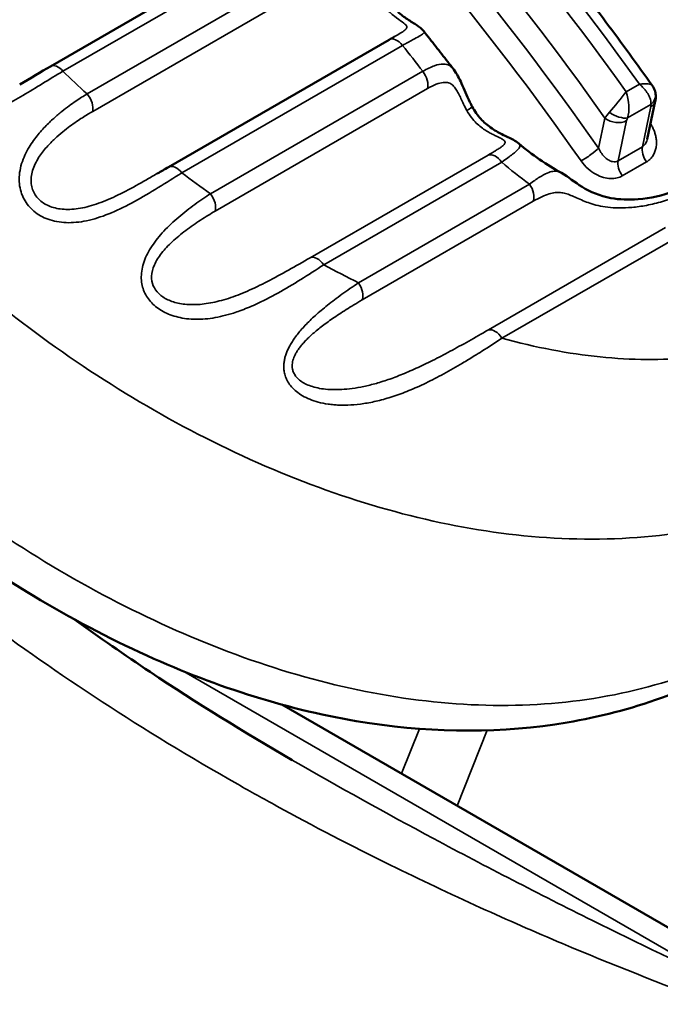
# Model space of a CAD drawing. Header units: millimetres. Extents: x 0 to 14369, y -869 to 2970.
# Tile 681 of 787: x 3659.64 to 3663.77, y 1799.74 to 1806.1. Entities that reach past the tile are written whole.
import ezdxf

# ---------------------------------------------------------------- set-up
doc = ezdxf.new("R2010")
doc.units = ezdxf.units.MM
doc.header["$LTSCALE"] = 10
doc.layers.add('Sichtbar (ISO)', color=7, linetype='Continuous', lineweight=50)
doc.layers.add('Sichtbar schmal (ISO)', color=7, linetype='Continuous', lineweight=35)

msp = doc.modelspace()

# ---------------------------------------------------------------- linework, layer by layer
at = {"layer": 'Sichtbar (ISO)'}
for p, q in [((3661.4104, 1806.7046), (3659.8368, 1805.7961)), ((3662.023, 1805.9684), (3660.5989, 1805.1461)), ((3662.0579, 1805.9885), (3662.0578, 1805.9884)), ((3662.4391, 1805.7759), (3662.4391, 1805.7759)), ((3663.7396, 1805.5708), (3663.6882, 1805.3272)), ((3663.1343, 1805.108), (3663.1343, 1805.108)), ((3660.273, 1804.9656), (3660.273, 1804.9656)), ((3659.8795, 1803.9775), (3659.8795, 1803.9775)), ((3664.5154, 1799.838), (3661.3308, 1801.6766))]:
    msp.add_line(p, q, dxfattribs=at)
for centre, major_axis, ratio, start_param, end_param in [((3663.6425, 1805.6073), (0.0973, 0.023), 0.851056, 6.275739, 6.283158), ((3660.6489, 1805.0595), (-0.05, 0.0866), 0.57735, 0, 0.012074)]:
    msp.add_ellipse(centre, major_axis=major_axis, ratio=ratio, start_param=start_param, end_param=end_param, dxfattribs=at)
for points, knots in [([(3663.7211, 1805.6713), (3663.6227, 1805.8096), (3663.5229, 1805.9465), (3663.3202, 1806.2168), (3663.2175, 1806.3503), (3663.0094, 1806.6137), (3662.904, 1806.7436), (3662.6908, 1806.9996), (3662.5829, 1807.1258), (3662.3649, 1807.3739), (3662.2548, 1807.496), (3662.1436, 1807.6159)], [3.2287914, 3.2287914, 3.2287914, 3.2287914, 3.2714367, 3.2714367, 3.314082, 3.314082, 3.3567274, 3.3567274, 3.3993727, 3.3993727, 3.442018, 3.442018, 3.442018, 3.442018]), ([(3661.8358, 1806.5212), (3661.8573, 1806.4959), (3661.8742, 1806.4665), (3661.9099, 1806.3976), (3661.9291, 1806.3556), (3661.9699, 1806.2806), (3661.9912, 1806.2466), (3662.0343, 1806.1914), (3662.0559, 1806.1685), (3662.099, 1806.1298), (3662.1207, 1806.1137), (3662.1634, 1806.0849), (3662.1831, 1806.0734), (3662.216, 1806.0516), (3662.2316, 1806.0407), (3662.2458, 1806.0228)], [0, 0, 0, 0, 0.01211363, 0.01211363, 0.02618833, 0.02618833, 0.0378592, 0.0378592, 0.04774395, 0.04774395, 0.05764882, 0.05764882, 0.06894952, 0.06894952, 0.07771449, 0.07771449, 0.07771449, 0.07771449]), ([(3662.4391, 1805.7759), (3662.4263, 1805.7925), (3662.4135, 1805.8091), (3662.3879, 1805.8421), (3662.3751, 1805.8587), (3662.3493, 1805.8916), (3662.3365, 1805.9081), (3662.3107, 1805.941), (3662.2978, 1805.9574), (3662.2719, 1805.9901), (3662.2589, 1806.0065), (3662.2459, 1806.0228)], [3.29264385, 3.29264385, 3.29264385, 3.29264385, 3.29798934, 3.29798934, 3.30333482, 3.30333482, 3.30868031, 3.30868031, 3.3140258, 3.3140258, 3.31937128, 3.31937128, 3.31937128, 3.31937128]), ([(3662.4391, 1805.7759), (3662.4597, 1805.7491), (3662.4748, 1805.7184), (3662.5063, 1805.6482), (3662.5229, 1805.6066), (3662.5482, 1805.5555), (3662.5534, 1805.5454), (3662.5588, 1805.5354)], [0, 0, 0, 0, 0.01264963, 0.01264963, 0.02655303, 0.02655303, 0.02997659, 0.02997659, 0.02997659, 0.02997659]), ([(3663.7211, 1805.6713), (3663.7285, 1805.6608), (3663.7345, 1805.6489), (3663.7388, 1805.6344), (3663.7393, 1805.6323), (3663.7398, 1805.6303)], [0, 0, 0, 0, 0.003982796, 0.003982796, 0.004623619, 0.004623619, 0.004623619, 0.004623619]), ([(3663.74, 1805.6297), (3663.7431, 1805.6161), (3663.7438, 1805.602), (3663.742, 1805.583), (3663.7411, 1805.5777), (3663.74, 1805.5725)], [0, 0, 0, 0, 0.004312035, 0.004312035, 0.005993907, 0.005993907, 0.005993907, 0.005993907]), ([(3662.5588, 1805.5354), (3662.5739, 1805.5076), (3662.5925, 1805.4808), (3662.633, 1805.436), (3662.655, 1805.4169), (3662.7017, 1805.3836), (3662.7268, 1805.3695), (3662.7774, 1805.3438), (3662.8019, 1805.3333), (3662.836, 1805.3148), (3662.8476, 1805.3079), (3662.859, 1805.2982)], [0, 0, 0, 0, 0.00950884, 0.00950884, 0.01842249, 0.01842249, 0.02805713, 0.02805713, 0.03928522, 0.03928522, 0.04504593, 0.04504593, 0.04504593, 0.04504593]), ([(3663.1343, 1805.108), (3663.1807, 1805.0824), (3663.2188, 1805.0484), (3663.3182, 1804.9861), (3663.3827, 1804.9589), (3663.5091, 1804.9359), (3663.5695, 1804.9338), (3663.7083, 1804.9446), (3663.7879, 1804.963), (3663.8628, 1804.9936), (3663.8696, 1804.9965), (3663.8762, 1804.9994)], [0, 0, 0, 0, 0.02314493, 0.02314493, 0.04747547, 0.04747547, 0.0673466, 0.0673466, 0.09410907, 0.09410907, 0.09681251, 0.09681251, 0.09681251, 0.09681251]), ([(3664.3486, 1801.9834), (3663.9868, 1801.7745), (3663.5834, 1801.6312), (3662.756, 1801.4915), (3662.3231, 1801.4931), (3661.4292, 1801.6265), (3660.9583, 1801.7715), (3660.0111, 1802.1916), (3659.5243, 1802.4832), (3658.6757, 1803.1155), (3658.2967, 1803.4551), (3657.9678, 1803.807)], [0, 0, 0, 0, 0.1403151, 0.1403151, 0.2810465, 0.2810465, 0.4352171, 0.4352171, 0.6026803, 0.6026803, 0.7526792, 0.7526792, 0.7526792, 0.7526792]), ([(3659.9925, 1802.2267), (3660.1531, 1802.1104), (3660.3158, 1801.9974), (3660.7799, 1801.6879), (3661.0864, 1801.4984), (3661.3975, 1801.3188)], [0.2422064, 0.2422064, 0.2422064, 0.2422064, 0.3042985, 0.3042985, 0.4176213, 0.4176213, 0.4176213, 0.4176213])]:
    msp.add_open_spline(points, degree=3, knots=knots, dxfattribs=at)
for points in [[(3662.2459, 1806.0229), (3662.2459, 1806.0228), (3662.2459, 1806.0228), (3662.2459, 1806.0228)], [(3662.023, 1805.9684), (3662.0355, 1805.9756), (3662.0472, 1805.9823), (3662.0578, 1805.9884)], [(3659.6388, 1805.6797), (3659.7092, 1805.7203), (3659.7757, 1805.7608), (3659.8368, 1805.7961)], [(3662.859, 1805.2982), (3662.9454, 1805.2256), (3663.039, 1805.1607), (3663.1343, 1805.108)], [(3660.5983, 1805.1458), (3660.5743, 1805.1319), (3660.5504, 1805.1181), (3660.5267, 1805.1044)]]:
    msp.add_open_spline(points, degree=3, dxfattribs=at)
at = {"layer": 'Sichtbar schmal (ISO)'}
for p, q in [((3661.4915, 1806.6734), (3659.9179, 1805.7649)), ((3660.0733, 1805.6185), (3661.6278, 1806.516)), ((3660.1099, 1805.5056), (3661.6644, 1806.4031)), ((3662.1092, 1805.9311), (3660.685, 1805.1088)), ((3660.8697, 1804.9737), (3662.2394, 1805.7645)), ((3663.5513, 1805.6318), (3663.6371, 1805.6813)), ((3660.8996, 1804.8614), (3662.2694, 1805.6523)), ((3663.5609, 1805.463), (3663.7116, 1805.55)), ((3663.6566, 1805.277), (3663.7113, 1805.5364)), ((3663.415, 1805.4624), (3663.374, 1805.2681)), ((3663.5548, 1805.446), (3663.5001, 1805.1866)), ((3663.6566, 1805.277), (3663.5001, 1805.1866)), ((3662.6611, 1805.2236), (3661.5135, 1804.5611)), ((3662.7485, 1805.178), (3661.6009, 1804.5155)), ((3663.5263, 1805.0893), (3663.6827, 1805.1796)), ((3662.9283, 1805.0361), (3661.825, 1804.3991)), ((3662.9514, 1804.9253), (3661.8481, 1804.2883)), ((3662.663, 1804.0954), (3663.8057, 1804.7551)), ((3662.7504, 1804.0415), (3663.8932, 1804.7012)), ((3660.0045, 1803.8908), (3660.0045, 1803.8907)), ((3663.1485, 1802.7489), (3663.1485, 1802.7489)), ((3664.2161, 1799.8595), (3660.6971, 1801.8912)), ((3662.2877, 1801.6971), (3662.2877, 1801.6971)), ((3662.7195, 1801.6717), (3662.7195, 1801.6716)), ((3662.1022, 1801.2312), (3662.2175, 1801.5208)), ((3662.6555, 1801.5109), (3662.4615, 1801.0238))]:
    msp.add_line(p, q, dxfattribs=at)
for centre, major_axis, ratio, start_param, end_param in [((3658.5795, 1800.4518), (6.055, -10.4876), 0.57735, 1.736719, 2.266465), ((3658.4735, 1800.3905), (5.98, -10.3577), 0.57735, 1.732164, 2.27068), ((3658.4735, 1800.3905), (5.855, -10.1412), 0.57735, 1.72286, 2.273435), ((3658.4028, 1800.3497), (5.805, -10.0546), 0.57735, 1.72286, 2.273435), ((3658.6653, 1800.5013), (-6.055, 10.4876), 0.57735, 4.878312, 5.088144), ((3662.073, 1805.8818), (-0.05, 0.0866), 0.57735, 4.961052, 6.283185), ((3657.7306, 1799.9617), (-6.055, 10.4876), 0.57735, 4.943253, 4.961052), ((3659.8868, 1805.7095), (-0.05, 0.0866), 0.577347, 5.043113, 6.283185), ((3662.0538, 1806.8573), (3.5253, -2.6573), 0.503225, 4.472674, 4.521884), ((3662.2022, 1805.7166), (0.05, -0.0866), 0.577349, 0.467453, 1.80166), ((3663.5753, 1805.6177), (-0.1478, -0.0497), 0.301499, 3.232456, 4.182377), ((3660.0411, 1805.5644), (0.05, -0.0866), 0.57735, 0.549473, 1.88372), ((3663.4893, 1805.5681), (-0.0985, -0.1201), 0.059226, 1.013497, 2.177875), ((3663.4897, 1805.5676), (0.0276, -0.1546), 0.485945, 0.74554, 1.911), ((3663.6425, 1805.6073), (0.0973, 0.023), 0.851056, 5.283682, 6.275739), ((3663.6422, 1805.5936), (0.0978, -0.0206), 0.686712, 5.630129, 6.277259), ((3663.6786, 1805.5278), (-0.0293, -0.0287), 0.582771, 2.367825, 2.836443), ((3662.471, 1805.4876), (0.0878, 0.0478), 0.05687, 5.328209, 6.283188), ((3663.5228, 1805.5252), (-0.1164, -0.0993), 0.24331, 5.241142, 5.644665), ((3663.4918, 1805.5203), (-0.0897, 0.0442), 0.425989, 1.219164, 2.631555), ((3663.4857, 1805.5032), (-0.0978, 0.0206), 0.686712, 0.917746, 2.488536), ((3663.5744, 1805.46), (-0.0168, -0.0307), 0.382365, 4.821208, 5.380374), ((3662.7074, 1805.1352), (-0.05, 0.0866), 0.57735, 4.878964, 6.213176), ((3663.3033, 1805.2273), (-0.0819, -0.0574), 0.123682, 0.949835, 2.520674), ((3663.7257, 1805.2198), (0.05, -0.0866), 0.57735, 3.713174, 4.845672), ((3663.5395, 1806.1478), (-1.2537, 1.1766), 0.727028, 1.621315, 1.755109), ((3663.5692, 1805.1294), (0.05, -0.0866), 0.57735, 3.713174, 4.845672), ((3660.6489, 1805.0595), (-0.05, 0.0866), 0.57735, 4.961049, 6.283185), ((3662.1841, 1807.0331), (3.5392, -2.632), 0.552953, 4.700027, 4.751917), ((3662.8863, 1804.9947), (0.05, -0.0866), 0.57735, 0.38542, 1.719641), ((3660.8324, 1804.9258), (0.05, -0.0866), 0.57735, 0.467421, 1.801632), ((3661.5599, 1804.4727), (-0.05, 0.0866), 0.577352, 4.879018, 6.213221), ((3662.4151, 1807.3276), (3.4595, -2.6877), 0.640799, 4.962006, 5.021002), ((3661.783, 1804.3577), (0.05, -0.0866), 0.577342, 0.385424, 1.719638), ((3662.7048, 1804.0054), (-0.05, 0.0866), 0.57735, 4.79699, 6.131195)]:
    msp.add_ellipse(centre, major_axis=major_axis, ratio=ratio, start_param=start_param, end_param=end_param, dxfattribs=at)
for points, knots in [([(3661.6644, 1806.4031), (3661.6894, 1806.4176), (3661.7118, 1806.4278), (3661.7323, 1806.4342), (3661.7528, 1806.4406), (3661.7715, 1806.4432), (3661.7882, 1806.4412), (3661.8049, 1806.4392), (3661.8196, 1806.4326), (3661.8331, 1806.421), (3661.8467, 1806.4094), (3661.859, 1806.3929), (3661.8712, 1806.3728), (3661.8834, 1806.3527), (3661.8955, 1806.3289), (3661.9084, 1806.305), (3661.9213, 1806.2811), (3661.935, 1806.2571), (3661.9502, 1806.2344), (3661.9655, 1806.2117), (3661.9823, 1806.1903), (3662.0005, 1806.1709), (3662.0187, 1806.1515), (3662.0384, 1806.1341), (3662.0571, 1806.1194), (3662.0758, 1806.1047), (3662.0934, 1806.0928), (3662.1069, 1806.0828), (3662.1205, 1806.0729), (3662.1299, 1806.0649), (3662.134, 1806.0579), (3662.138, 1806.0508), (3662.1367, 1806.0446), (3662.1322, 1806.0385), (3662.1276, 1806.0324), (3662.1198, 1806.0264), (3662.11, 1806.0199), (3662.1003, 1806.0133), (3662.0886, 1806.0064), (3662.0742, 1805.9979), (3662.0691, 1805.995), (3662.0637, 1805.9918), (3662.0579, 1805.9885)], [0, 0, 0, 0, 0.0714286, 0.0714286, 0.0714286, 0.1428571, 0.1428571, 0.1428571, 0.2142857, 0.2142857, 0.2142857, 0.2857143, 0.2857143, 0.2857143, 0.3571429, 0.3571429, 0.3571429, 0.4285714, 0.4285714, 0.4285714, 0.5, 0.5, 0.5, 0.5714286, 0.5714286, 0.5714286, 0.6428571, 0.6428571, 0.6428571, 0.7142857, 0.7142857, 0.7142857, 0.7857143, 0.7857143, 0.7857143, 0.8571429, 0.8571429, 0.8571429, 0.9285714, 0.9285714, 0.9285714, 0.9537285, 0.9537285, 0.9537285, 0.9537285]), ([(3662.2459, 1806.0228), (3662.246, 1806.0227), (3662.246, 1806.0227), (3662.2461, 1806.0226), (3662.2498, 1806.0178), (3662.2478, 1806.0133), (3662.2421, 1806.0081), (3662.2364, 1806.003), (3662.2273, 1805.9974), (3662.2157, 1805.9908), (3662.2041, 1805.9841), (3662.1901, 1805.9765), (3662.1725, 1805.9668), (3662.1549, 1805.9571), (3662.1336, 1805.9452), (3662.1092, 1805.9311)], [0.4987833, 0.4987833, 0.4987833, 0.4987833, 0.5, 0.5, 0.5, 0.625, 0.625, 0.625, 0.75, 0.75, 0.75, 0.875, 0.875, 0.875, 1, 1, 1, 1]), ([(3662.2394, 1805.7645), (3662.2675, 1805.7807), (3662.2924, 1805.7924), (3662.3142, 1805.8), (3662.3359, 1805.8076), (3662.3544, 1805.8112), (3662.3704, 1805.8111), (3662.3864, 1805.8111), (3662.3999, 1805.8075), (3662.4114, 1805.8009), (3662.4221, 1805.7948), (3662.4311, 1805.7863), (3662.4391, 1805.7759)], [0, 0, 0, 0, 0.1111111, 0.1111111, 0.1111111, 0.2222222, 0.2222222, 0.2222222, 0.3333333, 0.3333333, 0.3333333, 0.4356435, 0.4356435, 0.4356435, 0.4356435]), ([(3659.9179, 1805.7649), (3659.874, 1805.7389), (3659.8299, 1805.7119), (3659.7867, 1805.6855), (3659.7435, 1805.659), (3659.7012, 1805.6331), (3659.66, 1805.609), (3659.6188, 1805.5849), (3659.5786, 1805.5625), (3659.5397, 1805.5429), (3659.5007, 1805.5233), (3659.4629, 1805.5064), (3659.4265, 1805.4928), (3659.3901, 1805.4793), (3659.355, 1805.4691), (3659.3214, 1805.4626), (3659.2879, 1805.456), (3659.2559, 1805.4532), (3659.2262, 1805.454), (3659.1965, 1805.4548), (3659.1691, 1805.4591), (3659.1444, 1805.4664), (3659.1197, 1805.4736), (3659.0978, 1805.4836), (3659.0777, 1805.4962), (3659.0577, 1805.5088), (3659.0396, 1805.5239), (3659.023, 1805.543), (3659.0064, 1805.5621), (3658.9914, 1805.5852), (3658.9799, 1805.6127)], [0, 0, 0, 0, 0.1, 0.1, 0.1, 0.2, 0.2, 0.2, 0.3, 0.3, 0.3, 0.4, 0.4, 0.4, 0.5, 0.5, 0.5, 0.6, 0.6, 0.6, 0.7, 0.7, 0.7, 0.8, 0.8, 0.8, 0.9, 0.9, 0.9, 1, 1, 1, 1]), ([(3662.2694, 1805.6523), (3662.2908, 1805.6646), (3662.3096, 1805.6738), (3662.3265, 1805.6804), (3662.3434, 1805.6869), (3662.3583, 1805.6909), (3662.3715, 1805.6923), (3662.3846, 1805.6938), (3662.396, 1805.6928), (3662.406, 1805.6896), (3662.416, 1805.6864), (3662.4246, 1805.6811), (3662.4323, 1805.6742), (3662.4401, 1805.6674), (3662.4468, 1805.6589), (3662.453, 1805.6497), (3662.4592, 1805.6404), (3662.4649, 1805.6303), (3662.4702, 1805.62), (3662.4755, 1805.6097), (3662.4806, 1805.5992), (3662.4858, 1805.5881), (3662.4911, 1805.577), (3662.4965, 1805.5653), (3662.5027, 1805.5525), (3662.5089, 1805.5397), (3662.5159, 1805.5257), (3662.5239, 1805.5111)], [0, 0, 0, 0, 0.1111111, 0.1111111, 0.1111111, 0.2222222, 0.2222222, 0.2222222, 0.3333333, 0.3333333, 0.3333333, 0.4444444, 0.4444444, 0.4444444, 0.5555556, 0.5555556, 0.5555556, 0.6666667, 0.6666667, 0.6666667, 0.7777778, 0.7777778, 0.7777778, 0.8888889, 0.8888889, 0.8888889, 0.9999928, 0.9999928, 0.9999928, 0.9999928]), ([(3663.6371, 1805.6813), (3663.6446, 1805.6751), (3663.6513, 1805.6688), (3663.6574, 1805.6627), (3663.6635, 1805.6566), (3663.6688, 1805.6506), (3663.6735, 1805.6448), (3663.6783, 1805.639), (3663.6824, 1805.6334), (3663.686, 1805.6281), (3663.6896, 1805.6227), (3663.6927, 1805.6175), (3663.6955, 1805.6124), (3663.6983, 1805.6073), (3663.7007, 1805.6022), (3663.7028, 1805.5972), (3663.7049, 1805.5922), (3663.7067, 1805.5871), (3663.7081, 1805.582), (3663.7095, 1805.5769), (3663.7106, 1805.5717), (3663.7113, 1805.5663), (3663.7119, 1805.561), (3663.7121, 1805.5555), (3663.7116, 1805.55)], [0.0000242, 0.0000242, 0.0000242, 0.0000242, 0.125, 0.125, 0.125, 0.25, 0.25, 0.25, 0.375, 0.375, 0.375, 0.5, 0.5, 0.5, 0.625, 0.625, 0.625, 0.75, 0.75, 0.75, 0.875, 0.875, 0.875, 0.9999848, 0.9999848, 0.9999848, 0.9999848]), ([(3660.685, 1805.1088), (3660.6345, 1805.0772), (3660.5828, 1805.0447), (3660.5316, 1805.0133), (3660.4805, 1804.982), (3660.4299, 1804.9518), (3660.3798, 1804.9244), (3660.3297, 1804.8969), (3660.2801, 1804.8721), (3660.2313, 1804.8515), (3660.1825, 1804.831), (3660.1346, 1804.8147), (3660.0881, 1804.8037), (3660.0417, 1804.7928), (3659.9967, 1804.7872), (3659.9542, 1804.7873), (3659.9118, 1804.7875), (3659.872, 1804.7935), (3659.8362, 1804.8046), (3659.8003, 1804.8158), (3659.7684, 1804.8321), (3659.741, 1804.8528), (3659.7136, 1804.8736), (3659.6908, 1804.8988), (3659.6733, 1804.9276), (3659.6558, 1804.9565), (3659.6437, 1804.9891), (3659.6385, 1805.0251), (3659.6333, 1805.0612), (3659.635, 1805.1008), (3659.6436, 1805.1395), (3659.6522, 1805.1783), (3659.6678, 1805.2162), (3659.6855, 1805.2495), (3659.7032, 1805.2829), (3659.723, 1805.3118), (3659.7429, 1805.3375), (3659.7629, 1805.3632), (3659.7828, 1805.3858), (3659.8023, 1805.4061), (3659.8217, 1805.4263), (3659.8406, 1805.4443), (3659.8587, 1805.4607), (3659.8769, 1805.477), (3659.8942, 1805.4916), (3659.9107, 1805.5049), (3659.9272, 1805.5182), (3659.9429, 1805.5302), (3659.9577, 1805.5412), (3659.9726, 1805.5522), (3659.9867, 1805.5622), (3660.0001, 1805.5714), (3660.0135, 1805.5806), (3660.0262, 1805.589), (3660.0384, 1805.5968), (3660.0505, 1805.6046), (3660.0622, 1805.6119), (3660.0733, 1805.6185)], [0.0000001, 0.0000001, 0.0000001, 0.0000001, 0.0526316, 0.0526316, 0.0526316, 0.1052632, 0.1052632, 0.1052632, 0.1578947, 0.1578947, 0.1578947, 0.2105263, 0.2105263, 0.2105263, 0.2631579, 0.2631579, 0.2631579, 0.3157895, 0.3157895, 0.3157895, 0.3684211, 0.3684211, 0.3684211, 0.4210526, 0.4210526, 0.4210526, 0.4736842, 0.4736842, 0.4736842, 0.5263158, 0.5263158, 0.5263158, 0.5789474, 0.5789474, 0.5789474, 0.6315789, 0.6315789, 0.6315789, 0.6842105, 0.6842105, 0.6842105, 0.7368421, 0.7368421, 0.7368421, 0.7894737, 0.7894737, 0.7894737, 0.8421053, 0.8421053, 0.8421053, 0.8947368, 0.8947368, 0.8947368, 0.9473684, 0.9473684, 0.9473684, 1, 1, 1, 1]), ([(3660.5267, 1805.1044), (3660.5035, 1805.091), (3660.4804, 1805.0777), (3660.4576, 1805.0647), (3660.4116, 1805.0385), (3660.3666, 1805.0134), (3660.3226, 1804.9906), (3660.2787, 1804.9678), (3660.2358, 1804.9473), (3660.1942, 1804.9301), (3660.1525, 1804.913), (3660.1121, 1804.8992), (3660.0733, 1804.8895), (3660.0346, 1804.8798), (3659.9974, 1804.8742), (3659.9627, 1804.873), (3659.928, 1804.8718), (3659.8958, 1804.875), (3659.867, 1804.8822), (3659.8382, 1804.8893), (3659.8128, 1804.9004), (3659.7912, 1804.9149), (3659.7697, 1804.9294), (3659.7519, 1804.9472), (3659.7387, 1804.968), (3659.7255, 1804.9887), (3659.7167, 1805.0124), (3659.7137, 1805.0388), (3659.7107, 1805.0653), (3659.7136, 1805.0946), (3659.7222, 1805.1236), (3659.7308, 1805.1527), (3659.745, 1805.1814), (3659.7611, 1805.207), (3659.7772, 1805.2325), (3659.795, 1805.2549), (3659.8128, 1805.275), (3659.8305, 1805.2952), (3659.8484, 1805.313), (3659.8657, 1805.3291), (3659.883, 1805.3453), (3659.8999, 1805.3598), (3659.9161, 1805.373), (3659.9323, 1805.3863), (3659.9479, 1805.3982), (3659.9627, 1805.4092), (3659.9775, 1805.4202), (3659.9916, 1805.4302), (3660.005, 1805.4394), (3660.0184, 1805.4486), (3660.0311, 1805.4571), (3660.0433, 1805.4649), (3660.0554, 1805.4727), (3660.0669, 1805.48), (3660.078, 1805.4867), (3660.0891, 1805.4935), (3660.0997, 1805.4997), (3660.1099, 1805.5056)], [0.0265405, 0.0265405, 0.0265405, 0.0265405, 0.0526316, 0.0526316, 0.0526316, 0.1052632, 0.1052632, 0.1052632, 0.1578947, 0.1578947, 0.1578947, 0.2105263, 0.2105263, 0.2105263, 0.2631579, 0.2631579, 0.2631579, 0.3157895, 0.3157895, 0.3157895, 0.3684211, 0.3684211, 0.3684211, 0.4210526, 0.4210526, 0.4210526, 0.4736842, 0.4736842, 0.4736842, 0.5263158, 0.5263158, 0.5263158, 0.5789474, 0.5789474, 0.5789474, 0.6315789, 0.6315789, 0.6315789, 0.6842105, 0.6842105, 0.6842105, 0.7368421, 0.7368421, 0.7368421, 0.7894737, 0.7894737, 0.7894737, 0.8421053, 0.8421053, 0.8421053, 0.8947368, 0.8947368, 0.8947368, 0.9473684, 0.9473684, 0.9473684, 0.9999998, 0.9999998, 0.9999998, 0.9999998]), ([(3662.5239, 1805.5111), (3662.5329, 1805.4947), (3662.5525, 1805.4647), (3662.5844, 1805.429), (3662.6166, 1805.4018), (3662.647, 1805.3811), (3662.6748, 1805.3652), (3662.6992, 1805.3528), (3662.7197, 1805.343), (3662.7362, 1805.335), (3662.7488, 1805.3285), (3662.7582, 1805.3227), (3662.765, 1805.3173), (3662.7693, 1805.312), (3662.7711, 1805.3063), (3662.77, 1805.2999), (3662.7652, 1805.2923), (3662.7558, 1805.2832), (3662.7412, 1805.2723), (3662.721, 1805.2591), (3662.6948, 1805.2433), (3662.6731, 1805.2306), (3662.6611, 1805.2236)], [0, 0, 0, 0, 0.05, 0.1, 0.15, 0.2, 0.25, 0.3, 0.35, 0.4, 0.45, 0.5, 0.55, 0.6, 0.65, 0.7, 0.75, 0.8, 0.85, 0.9, 0.95, 0.9999996, 0.9999996, 0.9999996, 0.9999996]), ([(3663.7091, 1805.4266), (3663.7112, 1805.4233), (3663.7176, 1805.4125), (3663.727, 1805.3938), (3663.7362, 1805.3702), (3663.7429, 1805.3457), (3663.7469, 1805.3202), (3663.7476, 1805.2935), (3663.7441, 1805.2659), (3663.7357, 1805.239), (3663.7223, 1805.2146), (3663.7044, 1805.1943), (3663.6903, 1805.184), (3663.6827, 1805.1796)], [0.0514586, 0.0514586, 0.0514586, 0.0514586, 0.0909091, 0.1818182, 0.2727273, 0.3636364, 0.4545455, 0.5454545, 0.6363636, 0.7272727, 0.8181818, 0.9090909, 1, 1, 1, 1]), ([(3662.859, 1805.2982), (3662.8594, 1805.298), (3662.8619, 1805.2957), (3662.8656, 1805.2912), (3662.8674, 1805.2838), (3662.8649, 1805.2745), (3662.8567, 1805.2629), (3662.8419, 1805.2481), (3662.8198, 1805.2298), (3662.7895, 1805.207), (3662.7632, 1805.1883), (3662.7485, 1805.178)], [0.5928561, 0.5928561, 0.5928561, 0.5928561, 0.6, 0.65, 0.7, 0.75, 0.8, 0.85, 0.9, 0.95, 1, 1, 1, 1]), ([(3663.6882, 1805.3272), (3663.6878, 1805.3253), (3663.6873, 1805.3235), (3663.6868, 1805.3216), (3663.6855, 1805.3166), (3663.6838, 1805.3117), (3663.6818, 1805.3071), (3663.6799, 1805.3025), (3663.6775, 1805.2983), (3663.6749, 1805.2945), (3663.6723, 1805.2907), (3663.6694, 1805.2873), (3663.6664, 1805.2843), (3663.6633, 1805.2814), (3663.66, 1805.279), (3663.6566, 1805.277)], [0.6361061, 0.6361061, 0.6361061, 0.6361061, 0.6666667, 0.6666667, 0.6666667, 0.75, 0.75, 0.75, 0.8333333, 0.8333333, 0.8333333, 0.9166667, 0.9166667, 0.9166667, 1, 1, 1, 1]), ([(3663.5001, 1805.1866), (3663.4951, 1805.1838), (3663.4896, 1805.1817), (3663.4835, 1805.1807), (3663.4773, 1805.1798), (3663.4706, 1805.1799), (3663.4635, 1805.1813), (3663.4564, 1805.1827), (3663.4488, 1805.1854), (3663.4411, 1805.1897), (3663.4333, 1805.1939), (3663.4254, 1805.1995), (3663.4175, 1805.2067), (3663.4096, 1805.2139), (3663.4018, 1805.2226), (3663.3945, 1805.2329), (3663.3871, 1805.2431), (3663.3801, 1805.2549), (3663.374, 1805.2681)], [0, 0, 0, 0, 0.1666667, 0.1666667, 0.1666667, 0.3333333, 0.3333333, 0.3333333, 0.5, 0.5, 0.5, 0.6666667, 0.6666667, 0.6666667, 0.8333333, 0.8333333, 0.8333333, 0.9999808, 0.9999808, 0.9999808, 0.9999808]), ([(3663.5263, 1805.0893), (3663.5161, 1805.0835), (3663.505, 1805.0789), (3663.4926, 1805.0759), (3663.4802, 1805.0728), (3663.4664, 1805.0713), (3663.4517, 1805.0717), (3663.437, 1805.0721), (3663.4213, 1805.0745), (3663.4051, 1805.0791), (3663.3889, 1805.0838), (3663.3722, 1805.0907), (3663.3555, 1805.1), (3663.3389, 1805.1093), (3663.3222, 1805.121), (3663.3063, 1805.1352), (3663.2904, 1805.1494), (3663.2752, 1805.166), (3663.2614, 1805.1856)], [0, 0, 0, 0, 0.166667, 0.166667, 0.166667, 0.333333, 0.333333, 0.333333, 0.5, 0.5, 0.5, 0.666667, 0.666667, 0.666667, 0.833333, 0.833333, 0.833333, 1, 1, 1, 1]), ([(3658.5987, 1805.1087), (3658.7879, 1804.9004), (3658.9917, 1804.7), (3659.2043, 1804.5123), (3659.4169, 1804.3245), (3659.6379, 1804.1491), (3659.8707, 1803.9837), (3660.1035, 1803.8183), (3660.3484, 1803.6634), (3660.5996, 1803.5241), (3660.8507, 1803.3848), (3661.1081, 1803.2611), (3661.3696, 1803.1554), (3661.631, 1803.0497), (3661.8966, 1802.9622), (3662.1588, 1802.8964), (3662.4211, 1802.8305), (3662.6801, 1802.7856), (3662.9405, 1802.7625), (3663.2009, 1802.7395), (3663.4625, 1802.7388), (3663.7187, 1802.7636), (3663.9748, 1802.7884), (3664.2255, 1802.8389), (3664.4609, 1802.913), (3664.6963, 1802.9872), (3664.9169, 1803.0846), (3665.122, 1803.203)], [0, 0, 0, 0, 0.1111111, 0.1111111, 0.1111111, 0.2222222, 0.2222222, 0.2222222, 0.3333333, 0.3333333, 0.3333333, 0.4444444, 0.4444444, 0.4444444, 0.5555556, 0.5555556, 0.5555556, 0.6666667, 0.6666667, 0.6666667, 0.7777778, 0.7777778, 0.7777778, 0.8888889, 0.8888889, 0.8888889, 1, 1, 1, 1]), ([(3663.1343, 1805.108), (3663.1262, 1805.1125), (3663.1183, 1805.1157), (3663.1099, 1805.1175), (3663.1006, 1805.1196), (3663.0907, 1805.1201), (3663.0795, 1805.1184), (3663.0683, 1805.1168), (3663.0557, 1805.1131), (3663.0413, 1805.1069), (3663.027, 1805.1006), (3663.0107, 1805.0919), (3662.992, 1805.0802), (3662.9733, 1805.0685), (3662.9521, 1805.0539), (3662.9283, 1805.0361)], [0.7120926, 0.7120926, 0.7120926, 0.7120926, 0.7647059, 0.7647059, 0.7647059, 0.8235294, 0.8235294, 0.8235294, 0.8823529, 0.8823529, 0.8823529, 0.9411765, 0.9411765, 0.9411765, 0.9999999, 0.9999999, 0.9999999, 0.9999999]), ([(3663.9883, 1805.0098), (3663.9573, 1804.9919), (3663.9248, 1804.9759), (3663.891, 1804.9617), (3663.8571, 1804.9474), (3663.8218, 1804.9349), (3663.7866, 1804.9244), (3663.7513, 1804.9139), (3663.7161, 1804.9054), (3663.6829, 1804.8991), (3663.6497, 1804.8927), (3663.6187, 1804.8885), (3663.5893, 1804.8859), (3663.5599, 1804.8832), (3663.5322, 1804.8822), (3663.5062, 1804.8825), (3663.4801, 1804.8828), (3663.4557, 1804.8844), (3663.433, 1804.8872), (3663.4104, 1804.8899), (3663.3895, 1804.8936), (3663.3705, 1804.8979), (3663.3515, 1804.9023), (3663.3343, 1804.9072), (3663.3183, 1804.9125), (3663.3023, 1804.9178), (3663.2875, 1804.9234), (3663.2732, 1804.9292), (3663.2589, 1804.9351), (3663.2453, 1804.9412), (3663.2321, 1804.9471), (3663.219, 1804.953), (3663.2065, 1804.9587), (3663.1945, 1804.9636), (3663.1825, 1804.9685), (3663.171, 1804.9727), (3663.1601, 1804.9757), (3663.1491, 1804.9788), (3663.1386, 1804.9809), (3663.1277, 1804.9818), (3663.1169, 1804.9828), (3663.1058, 1804.9828), (3663.0937, 1804.9814), (3663.0816, 1804.9799), (3663.0686, 1804.9772), (3663.0543, 1804.9728), (3663.04, 1804.9684), (3663.0245, 1804.9624), (3663.0075, 1804.9545), (3662.9904, 1804.9467), (3662.9719, 1804.9371), (3662.9514, 1804.9253)], [0, 0, 0, 0, 0.0588235, 0.0588235, 0.0588235, 0.1176471, 0.1176471, 0.1176471, 0.1764706, 0.1764706, 0.1764706, 0.2352941, 0.2352941, 0.2352941, 0.2941176, 0.2941176, 0.2941176, 0.3529412, 0.3529412, 0.3529412, 0.4117647, 0.4117647, 0.4117647, 0.4705882, 0.4705882, 0.4705882, 0.5294118, 0.5294118, 0.5294118, 0.5882353, 0.5882353, 0.5882353, 0.6470588, 0.6470588, 0.6470588, 0.7058824, 0.7058824, 0.7058824, 0.7647059, 0.7647059, 0.7647059, 0.8235294, 0.8235294, 0.8235294, 0.8823529, 0.8823529, 0.8823529, 0.9411765, 0.9411765, 0.9411765, 1, 1, 1, 1]), ([(3661.6009, 1804.5155), (3661.5519, 1804.4835), (3661.5018, 1804.4514), (3661.4522, 1804.4207), (3661.4025, 1804.3899), (3661.3533, 1804.3605), (3661.3045, 1804.3333), (3661.2556, 1804.3061), (3661.2071, 1804.2811), (3661.1594, 1804.2593), (3661.1256, 1804.2439), (3661.0921, 1804.2301), (3661.0591, 1804.2181), (3661.0455, 1804.2132), (3661.0319, 1804.2086), (3661.0185, 1804.2042), (3660.9724, 1804.1895), (3660.9274, 1804.1786), (3660.8839, 1804.1719), (3660.8405, 1804.1651), (3660.7986, 1804.1625), (3660.7589, 1804.1641), (3660.7192, 1804.1656), (3660.6818, 1804.1712), (3660.6473, 1804.1807), (3660.6128, 1804.1901), (3660.5813, 1804.2034), (3660.5536, 1804.2198), (3660.526, 1804.2363), (3660.5023, 1804.2559), (3660.483, 1804.2779), (3660.4636, 1804.3), (3660.4487, 1804.3244), (3660.4385, 1804.3512), (3660.4284, 1804.378), (3660.4229, 1804.4073), (3660.4232, 1804.4385), (3660.4235, 1804.4698), (3660.4296, 1804.5031), (3660.4415, 1804.5368), (3660.4533, 1804.5704), (3660.471, 1804.6042), (3660.4927, 1804.6371), (3660.5144, 1804.6699), (3660.5402, 1804.7017), (3660.5693, 1804.7328), (3660.5983, 1804.7639), (3660.6305, 1804.7942), (3660.6646, 1804.8234), (3660.6987, 1804.8526), (3660.7347, 1804.8805), (3660.7693, 1804.9056), (3660.8039, 1804.9307), (3660.8372, 1804.9531), (3660.8697, 1804.9737)], [0.0000001, 0.0000001, 0.0000001, 0.0000001, 0.0588235, 0.0588235, 0.0588235, 0.1176471, 0.1176471, 0.1176471, 0.1764706, 0.1764706, 0.1764706, 0.2180872, 0.2180872, 0.2180872, 0.2352941, 0.2352941, 0.2352941, 0.2941176, 0.2941176, 0.2941176, 0.3529412, 0.3529412, 0.3529412, 0.4117647, 0.4117647, 0.4117647, 0.4705882, 0.4705882, 0.4705882, 0.5294118, 0.5294118, 0.5294118, 0.5882353, 0.5882353, 0.5882353, 0.6470588, 0.6470588, 0.6470588, 0.7058824, 0.7058824, 0.7058824, 0.7647059, 0.7647059, 0.7647059, 0.8235294, 0.8235294, 0.8235294, 0.8823529, 0.8823529, 0.8823529, 0.9411765, 0.9411765, 0.9411765, 1, 1, 1, 1]), ([(3661.5135, 1804.5611), (3661.466, 1804.5336), (3661.4189, 1804.5067), (3661.3729, 1804.481), (3661.3268, 1804.4552), (3661.2817, 1804.4307), (3661.2376, 1804.408), (3661.1935, 1804.3853), (3661.1503, 1804.3644), (3661.1082, 1804.346), (3661.0661, 1804.3277), (3661.0251, 1804.3118), (3660.9854, 1804.2989), (3660.9456, 1804.286), (3660.9071, 1804.2761), (3660.8702, 1804.2693), (3660.8333, 1804.2624), (3660.798, 1804.2588), (3660.7647, 1804.2582), (3660.7315, 1804.2576), (3660.7003, 1804.2601), (3660.6716, 1804.2655), (3660.643, 1804.2709), (3660.6169, 1804.2792), (3660.5942, 1804.29), (3660.5715, 1804.3008), (3660.5521, 1804.314), (3660.5364, 1804.3291), (3660.5208, 1804.3442), (3660.5088, 1804.3613), (3660.5009, 1804.3803), (3660.4929, 1804.3993), (3660.489, 1804.4202), (3660.49, 1804.4429), (3660.491, 1804.4656), (3660.497, 1804.4901), (3660.508, 1804.5151), (3660.519, 1804.5401), (3660.535, 1804.5657), (3660.5546, 1804.5908), (3660.5742, 1804.6158), (3660.5974, 1804.6404), (3660.6236, 1804.6648), (3660.6498, 1804.6892), (3660.679, 1804.7133), (3660.7101, 1804.7368), (3660.7412, 1804.7603), (3660.7742, 1804.7832), (3660.8061, 1804.8041), (3660.838, 1804.8249), (3660.8689, 1804.8437), (3660.8996, 1804.8614)], [0.0000003, 0.0000003, 0.0000003, 0.0000003, 0.0588235, 0.0588235, 0.0588235, 0.1176471, 0.1176471, 0.1176471, 0.1764706, 0.1764706, 0.1764706, 0.2352941, 0.2352941, 0.2352941, 0.2941176, 0.2941176, 0.2941176, 0.3529412, 0.3529412, 0.3529412, 0.4117647, 0.4117647, 0.4117647, 0.4705882, 0.4705882, 0.4705882, 0.5294118, 0.5294118, 0.5294118, 0.5882353, 0.5882353, 0.5882353, 0.6470588, 0.6470588, 0.6470588, 0.7058824, 0.7058824, 0.7058824, 0.7647059, 0.7647059, 0.7647059, 0.8235294, 0.8235294, 0.8235294, 0.8823529, 0.8823529, 0.8823529, 0.9411765, 0.9411765, 0.9411765, 1, 1, 1, 1]), ([(3661.825, 1804.3991), (3661.806, 1804.3866), (3661.7874, 1804.3741), (3661.7696, 1804.3618), (3661.7517, 1804.3494), (3661.7345, 1804.3373), (3661.7179, 1804.3253), (3661.7013, 1804.3133), (3661.6853, 1804.3015), (3661.6699, 1804.2898), (3661.6545, 1804.2781), (3661.6396, 1804.2666), (3661.6253, 1804.2552), (3661.6111, 1804.2438), (3661.5973, 1804.2325), (3661.5841, 1804.2214), (3661.5709, 1804.2102), (3661.5583, 1804.1992), (3661.5463, 1804.1884), (3661.5342, 1804.1775), (3661.5227, 1804.1668), (3661.5118, 1804.1562), (3661.5009, 1804.1456), (3661.4906, 1804.1352), (3661.4809, 1804.1249), (3661.4711, 1804.1146), (3661.4619, 1804.1044), (3661.4531, 1804.0943), (3661.4444, 1804.0842), (3661.4363, 1804.0743), (3661.4286, 1804.0644), (3661.421, 1804.0545), (3661.4139, 1804.0448), (3661.4073, 1804.0352), (3661.4008, 1804.0257), (3661.3948, 1804.0162), (3661.3893, 1804.007), (3661.3838, 1803.9978), (3661.3789, 1803.9887), (3661.3745, 1803.9799), (3661.3701, 1803.971), (3661.3662, 1803.9624), (3661.3628, 1803.9539), (3661.3594, 1803.9454), (3661.3564, 1803.937), (3661.3539, 1803.9287), (3661.3514, 1803.9205), (3661.3493, 1803.9123), (3661.3476, 1803.904), (3661.3459, 1803.8958), (3661.3446, 1803.8875), (3661.3438, 1803.879), (3661.343, 1803.8704), (3661.3426, 1803.8617), (3661.3429, 1803.8526), (3661.3432, 1803.8434), (3661.344, 1803.8339), (3661.3458, 1803.8239), (3661.3476, 1803.8139), (3661.3502, 1803.8034), (3661.3541, 1803.7926), (3661.358, 1803.7818), (3661.3631, 1803.7707), (3661.3696, 1803.7597), (3661.376, 1803.7488), (3661.3838, 1803.7379), (3661.393, 1803.7275), (3661.4021, 1803.717), (3661.4126, 1803.7069), (3661.4244, 1803.6973), (3661.4362, 1803.6878), (3661.4493, 1803.6788), (3661.4637, 1803.6704), (3661.4781, 1803.662), (3661.4938, 1803.6543), (3661.5108, 1803.6474), (3661.5278, 1803.6405), (3661.546, 1803.6344), (3661.5655, 1803.6292), (3661.5851, 1803.624), (3661.6059, 1803.6197), (3661.628, 1803.6164), (3661.6402, 1803.6146), (3661.6527, 1803.6131), (3661.6656, 1803.612), (3661.6762, 1803.6111), (3661.687, 1803.6104), (3661.698, 1803.6099), (3661.7225, 1803.609), (3661.7482, 1803.6092), (3661.775, 1803.6108), (3661.8018, 1803.6123), (3661.8298, 1803.6153), (3661.8588, 1803.6197), (3661.8879, 1803.6241), (3661.918, 1803.63), (3661.9493, 1803.6376), (3661.9806, 1803.6452), (3662.0129, 1803.6544), (3662.0464, 1803.6653), (3662.0798, 1803.6763), (3662.1143, 1803.689), (3662.1499, 1803.7035), (3662.1855, 1803.718), (3662.222, 1803.7343), (3662.2596, 1803.7524), (3662.2972, 1803.7705), (3662.3357, 1803.7903), (3662.3751, 1803.8118), (3662.4144, 1803.8332), (3662.4547, 1803.8563), (3662.4957, 1803.8807), (3662.5208, 1803.8956), (3662.5462, 1803.911), (3662.5719, 1803.9269), (3662.5882, 1803.937), (3662.6046, 1803.9473), (3662.6212, 1803.9578), (3662.6637, 1803.9847), (3662.7071, 1804.0127), (3662.7504, 1804.0415)], [0, 0, 0, 0, 0.0263158, 0.0263158, 0.0263158, 0.0526316, 0.0526316, 0.0526316, 0.0789474, 0.0789474, 0.0789474, 0.1052632, 0.1052632, 0.1052632, 0.1315789, 0.1315789, 0.1315789, 0.1578947, 0.1578947, 0.1578947, 0.1842105, 0.1842105, 0.1842105, 0.2105263, 0.2105263, 0.2105263, 0.2368421, 0.2368421, 0.2368421, 0.2631579, 0.2631579, 0.2631579, 0.2894737, 0.2894737, 0.2894737, 0.3157895, 0.3157895, 0.3157895, 0.3421053, 0.3421053, 0.3421053, 0.3684211, 0.3684211, 0.3684211, 0.3947368, 0.3947368, 0.3947368, 0.4210526, 0.4210526, 0.4210526, 0.4473684, 0.4473684, 0.4473684, 0.4736842, 0.4736842, 0.4736842, 0.5, 0.5, 0.5, 0.5263158, 0.5263158, 0.5263158, 0.5526316, 0.5526316, 0.5526316, 0.5789474, 0.5789474, 0.5789474, 0.6052632, 0.6052632, 0.6052632, 0.6315789, 0.6315789, 0.6315789, 0.6578947, 0.6578947, 0.6578947, 0.6842105, 0.6842105, 0.6842105, 0.7105263, 0.7105263, 0.7105263, 0.7250274, 0.7250274, 0.7250274, 0.7368421, 0.7368421, 0.7368421, 0.7631579, 0.7631579, 0.7631579, 0.7894737, 0.7894737, 0.7894737, 0.8157895, 0.8157895, 0.8157895, 0.8421053, 0.8421053, 0.8421053, 0.8684211, 0.8684211, 0.8684211, 0.8947368, 0.8947368, 0.8947368, 0.9210526, 0.9210526, 0.9210526, 0.9473684, 0.9473684, 0.9473684, 0.9634556, 0.9634556, 0.9634556, 0.9736842, 0.9736842, 0.9736842, 1, 1, 1, 1]), ([(3661.8481, 1804.2883), (3661.8296, 1804.2776), (3661.8118, 1804.2671), (3661.7946, 1804.2567), (3661.7775, 1804.2464), (3661.761, 1804.2362), (3661.7452, 1804.2263), (3661.7294, 1804.2163), (3661.7143, 1804.2066), (3661.6998, 1804.197), (3661.6852, 1804.1874), (3661.6713, 1804.178), (3661.6579, 1804.1688), (3661.6446, 1804.1595), (3661.6317, 1804.1504), (3661.6195, 1804.1414), (3661.6072, 1804.1325), (3661.5955, 1804.1237), (3661.5843, 1804.115), (3661.5731, 1804.1064), (3661.5626, 1804.0979), (3661.5525, 1804.0896), (3661.5425, 1804.0812), (3661.533, 1804.0731), (3661.524, 1804.065), (3661.515, 1804.057), (3661.5066, 1804.0491), (3661.4986, 1804.0413), (3661.4906, 1804.0335), (3661.4832, 1804.0258), (3661.4762, 1804.0183), (3661.4692, 1804.0108), (3661.4627, 1804.0033), (3661.4567, 1803.9961), (3661.4507, 1803.9888), (3661.4453, 1803.9817), (3661.4403, 1803.9748), (3661.4353, 1803.9679), (3661.4308, 1803.9611), (3661.4268, 1803.9545), (3661.4228, 1803.9479), (3661.4192, 1803.9415), (3661.4161, 1803.9352), (3661.4129, 1803.929), (3661.4102, 1803.9228), (3661.4079, 1803.9168), (3661.4055, 1803.9107), (3661.4036, 1803.9048), (3661.402, 1803.8988), (3661.4004, 1803.8928), (3661.3991, 1803.8869), (3661.3983, 1803.8807), (3661.3975, 1803.8746), (3661.397, 1803.8684), (3661.3971, 1803.8619), (3661.3972, 1803.8555), (3661.3979, 1803.8487), (3661.3993, 1803.8417), (3661.4007, 1803.8347), (3661.4028, 1803.8274), (3661.4061, 1803.82), (3661.4093, 1803.8125), (3661.4136, 1803.8049), (3661.419, 1803.7975), (3661.4245, 1803.7901), (3661.4311, 1803.7828), (3661.4388, 1803.7759), (3661.4466, 1803.769), (3661.4555, 1803.7624), (3661.4656, 1803.7563), (3661.4756, 1803.7502), (3661.4868, 1803.7445), (3661.4992, 1803.7394), (3661.5115, 1803.7343), (3661.5249, 1803.7297), (3661.5394, 1803.7258), (3661.554, 1803.7218), (3661.5696, 1803.7185), (3661.5863, 1803.7159), (3661.6031, 1803.7133), (3661.621, 1803.7115), (3661.64, 1803.7104), (3661.659, 1803.7094), (3661.6791, 1803.7091), (3661.7003, 1803.7099), (3661.7214, 1803.7106), (3661.7437, 1803.7122), (3661.7669, 1803.7149), (3661.7902, 1803.7177), (3661.8145, 1803.7214), (3661.8398, 1803.7263), (3661.8652, 1803.7312), (3661.8916, 1803.7373), (3661.9191, 1803.7446), (3661.9466, 1803.7519), (3661.9752, 1803.7605), (3662.0049, 1803.7705), (3662.0346, 1803.7805), (3662.0654, 1803.7918), (3662.0973, 1803.8046), (3662.1293, 1803.8174), (3662.1624, 1803.8316), (3662.1967, 1803.8472), (3662.2309, 1803.8628), (3662.2663, 1803.8798), (3662.3029, 1803.8982), (3662.3394, 1803.9165), (3662.3771, 1803.9362), (3662.416, 1803.9571), (3662.4549, 1803.978), (3662.4949, 1804), (3662.5361, 1804.0231), (3662.5773, 1804.0462), (3662.6197, 1804.0704), (3662.663, 1804.0954)], [0, 0, 0, 0, 0.0263158, 0.0263158, 0.0263158, 0.0526316, 0.0526316, 0.0526316, 0.0789474, 0.0789474, 0.0789474, 0.1052632, 0.1052632, 0.1052632, 0.1315789, 0.1315789, 0.1315789, 0.1578947, 0.1578947, 0.1578947, 0.1842105, 0.1842105, 0.1842105, 0.2105263, 0.2105263, 0.2105263, 0.2368421, 0.2368421, 0.2368421, 0.2631579, 0.2631579, 0.2631579, 0.2894737, 0.2894737, 0.2894737, 0.3157895, 0.3157895, 0.3157895, 0.3421053, 0.3421053, 0.3421053, 0.3684211, 0.3684211, 0.3684211, 0.3947368, 0.3947368, 0.3947368, 0.4210526, 0.4210526, 0.4210526, 0.4473684, 0.4473684, 0.4473684, 0.4736842, 0.4736842, 0.4736842, 0.5, 0.5, 0.5, 0.5263158, 0.5263158, 0.5263158, 0.5526316, 0.5526316, 0.5526316, 0.5789474, 0.5789474, 0.5789474, 0.6052632, 0.6052632, 0.6052632, 0.6315789, 0.6315789, 0.6315789, 0.6578947, 0.6578947, 0.6578947, 0.6842105, 0.6842105, 0.6842105, 0.7105263, 0.7105263, 0.7105263, 0.7368421, 0.7368421, 0.7368421, 0.7631579, 0.7631579, 0.7631579, 0.7894737, 0.7894737, 0.7894737, 0.8157895, 0.8157895, 0.8157895, 0.8421053, 0.8421053, 0.8421053, 0.8684211, 0.8684211, 0.8684211, 0.8947368, 0.8947368, 0.8947368, 0.9210526, 0.9210526, 0.9210526, 0.9473684, 0.9473684, 0.9473684, 0.9736842, 0.9736842, 0.9736842, 1, 1, 1, 1]), ([(3662.7504, 1804.0415), (3662.9691, 1803.9814), (3663.1794, 1803.9417), (3663.3831, 1803.921), (3663.5868, 1803.9003), (3663.7839, 1803.8987), (3663.9725, 1803.9158), (3664.1611, 1803.9329), (3664.3412, 1803.9688), (3664.5107, 1804.0216), (3664.6802, 1804.0744), (3664.8391, 1804.1442), (3664.989, 1804.2307)], [0, 0, 0, 0, 0.25, 0.25, 0.25, 0.5, 0.5, 0.5, 0.75, 0.75, 0.75, 1, 1, 1, 1]), ([(3664.4788, 1802.1152), (3664.2713, 1801.9954), (3664.0509, 1801.8998), (3663.8232, 1801.829), (3663.5955, 1801.7581), (3663.3608, 1801.7118), (3663.1161, 1801.6886), (3662.8713, 1801.6654), (3662.6163, 1801.666), (3662.3578, 1801.69), (3662.0992, 1801.714), (3661.837, 1801.7614), (3661.5744, 1801.8298), (3661.3119, 1801.8982), (3661.0489, 1801.9878), (3660.7921, 1802.0942), (3660.5353, 1802.2006), (3660.2845, 1802.323), (3660.0349, 1802.4628), (3659.7854, 1802.6026), (3659.5372, 1802.7602), (3659.2959, 1802.9321), (3659.0547, 1803.104), (3658.8205, 1803.2904), (3658.6017, 1803.4837), (3658.3829, 1803.6771), (3658.1792, 1803.877), (3657.9914, 1804.0815)], [0, 0, 0, 0, 0.111111, 0.111111, 0.111111, 0.222222, 0.222222, 0.222222, 0.333333, 0.333333, 0.333333, 0.444444, 0.444444, 0.444444, 0.555556, 0.555556, 0.555556, 0.666667, 0.666667, 0.666667, 0.777778, 0.777778, 0.777778, 0.888889, 0.888889, 0.888889, 1, 1, 1, 1]), ([(3657.81, 1803.6562), (3657.9114, 1803.545), (3658.0191, 1803.4323), (3658.1333, 1803.3188), (3658.2337, 1803.2189), (3658.339, 1803.1183), (3658.4493, 1803.0173), (3658.5357, 1802.9381), (3658.6252, 1802.8586), (3658.718, 1802.7789), (3658.8781, 1802.6412), (3659.0478, 1802.5027), (3659.2286, 1802.3631), (3659.2834, 1802.3208), (3659.3391, 1802.2784), (3659.3959, 1802.2359), (3659.6351, 1802.0569), (3659.8926, 1801.8765), (3660.1705, 1801.6952), (3660.4425, 1801.5178), (3660.734, 1801.3396), (3661.0456, 1801.1625), (3661.128, 1801.1157), (3661.2117, 1801.069), (3661.2969, 1801.0223), (3661.5315, 1800.8939), (3661.7767, 1800.7663), (3662.0322, 1800.6404), (3662.2203, 1800.5478), (3662.4139, 1800.4561), (3662.6129, 1800.3657), (3662.785, 1800.2876), (3662.961, 1800.2104), (3663.141, 1800.1343), (3663.4514, 1800.0032), (3663.7734, 1799.8756), (3664.1066, 1799.7522)], [0, 0, 0, 0, 0.088672, 0.088672, 0.088672, 0.166667, 0.166667, 0.166667, 0.227794, 0.227794, 0.227794, 0.333333, 0.333333, 0.333333, 0.365316, 0.365316, 0.365316, 0.5, 0.5, 0.5, 0.63182, 0.63182, 0.63182, 0.666667, 0.666667, 0.666667, 0.762645, 0.762645, 0.762645, 0.833333, 0.833333, 0.833333, 0.8945, 0.8945, 0.8945, 1, 1, 1, 1]), ([(3664.2161, 1799.8595), (3663.9215, 1799.9969), (3663.2824, 1800.3039), (3662.3406, 1800.7886), (3661.6987, 1801.1449), (3661.3975, 1801.3188)], [0, 0, 0, 0, 0.1401116, 0.3046264, 0.4525621, 0.4525621, 0.4525621, 0.4525621]), ([(3656.7762, 1800.3128), (3656.7858, 1800.306), (3656.7955, 1800.2992), (3656.8051, 1800.2925), (3657.0682, 1800.1082), (3657.3442, 1799.944), (3657.6338, 1799.7979), (3657.7091, 1799.7599), (3657.7854, 1799.7231), (3657.8626, 1799.6876), (3658.0473, 1799.6026), (3658.2373, 1799.5245), (3658.4315, 1799.4539), (3658.6423, 1799.3772), (3658.858, 1799.3094), (3659.0766, 1799.2506), (3659.1108, 1799.2415), (3659.145, 1799.2325), (3659.1794, 1799.2238), (3659.4107, 1799.165), (3659.6453, 1799.1164), (3659.8826, 1799.0781), (3660.0427, 1799.0522), (3660.2041, 1799.0311), (3660.3667, 1799.0146), (3660.4306, 1799.0081), (3660.4948, 1799.0023), (3660.5591, 1798.9973), (3660.7811, 1798.9799), (3661.0048, 1798.971), (3661.2282, 1798.9704), (3661.3844, 1798.97), (3661.5405, 1798.9736), (3661.6959, 1798.9811), (3661.7624, 1798.9843), (3661.8288, 1798.9882), (3661.895, 1798.9929), (3662.1154, 1799.0082), (3662.3342, 1799.0313), (3662.5507, 1799.0617), (3662.7017, 1799.0829), (3662.8516, 1799.1076), (3663.0002, 1799.1357), (3663.0645, 1799.1479), (3663.1287, 1799.1607), (3663.1925, 1799.1742), (3663.406, 1799.2192), (3663.6167, 1799.2714), (3663.8245, 1799.331), (3663.9658, 1799.3715), (3664.1057, 1799.4154), (3664.2442, 1799.4629)], [0, 0, 0, 0, 0.004711, 0.004711, 0.004711, 0.1332465, 0.1332465, 0.1332465, 0.1666667, 0.1666667, 0.1666667, 0.2465793, 0.2465793, 0.2465793, 0.3333333, 0.3333333, 0.3333333, 0.3469046, 0.3469046, 0.3469046, 0.4383408, 0.4383408, 0.4383408, 0.5, 0.5, 0.5, 0.5242741, 0.5242741, 0.5242741, 0.6080837, 0.6080837, 0.6080837, 0.6666667, 0.6666667, 0.6666667, 0.6917394, 0.6917394, 0.6917394, 0.7751692, 0.7751692, 0.7751692, 0.8333333, 0.8333333, 0.8333333, 0.8585302, 0.8585302, 0.8585302, 0.9427349, 0.9427349, 0.9427349, 1, 1, 1, 1])]:
    msp.add_open_spline(points, degree=3, knots=knots, dxfattribs=at)

doc.saveas('drawing.dxf')
